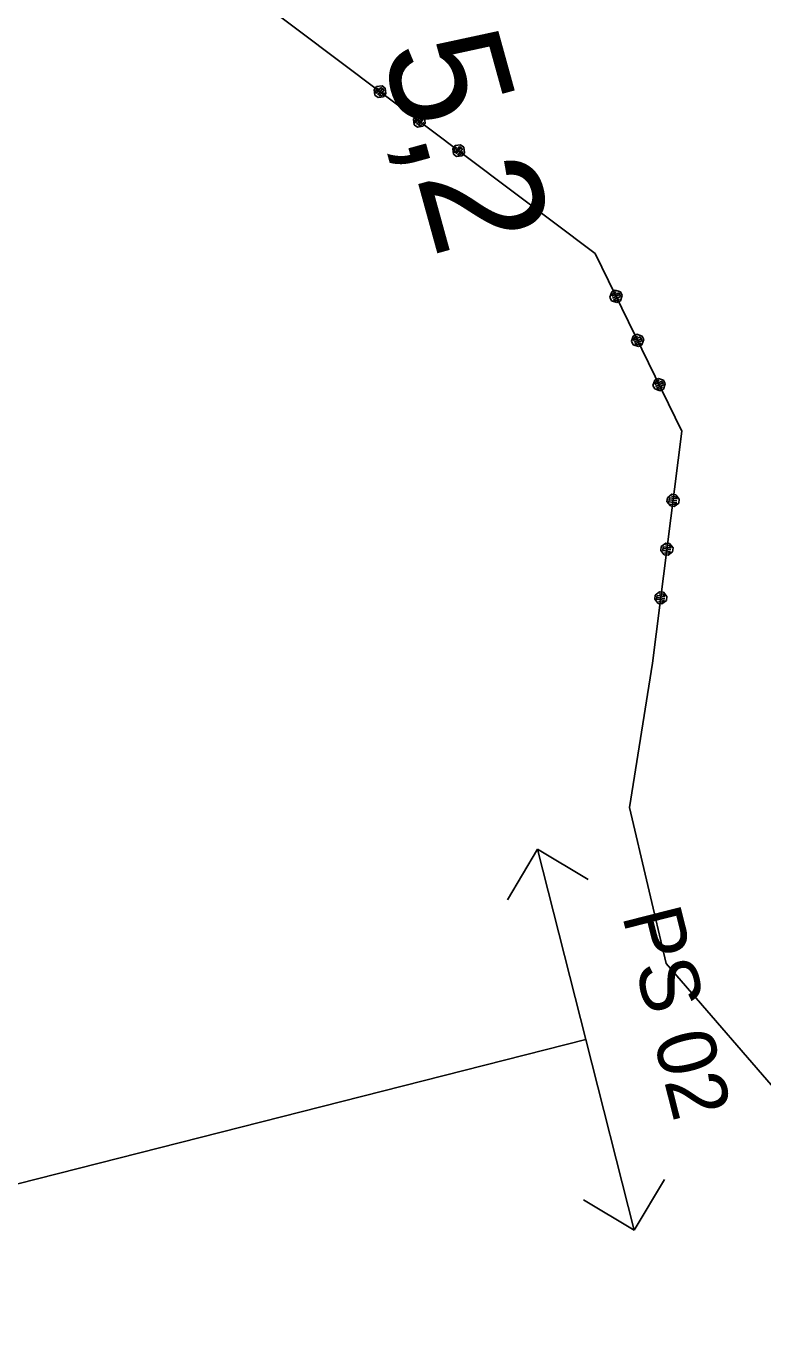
# Model space of a CAD drawing. Extents: x -866402 to -860377, y -1041908 to -1038598.
# Drawn here: x -864914.3 to -864876.8, y -1040968.6 to -1040902.1 of the extents above; entities that cross this region are included whole.
import ezdxf

# ---------------------------------------------------------------- set-up
doc = ezdxf.new("R2010")
doc.units = 0
for name, color, linetype in [('PS 02 trasa', 7, 'Continuous'), ('Vrstva 1', 7, 'Continuous'), ('Vrstva 7', 7, 'Continuous')]:
    doc.layers.add(name, color=color, linetype=linetype)

msp = doc.modelspace()

# ---------------------------------------------------------------- linework, layer by layer
at = {"layer": 'PS 02 trasa'}
for p, q in [((-864889.761, -1040946.519), (-864888.227, -1040943.941)), ((-864888.227, -1040943.941), (-864885.767, -1040953.634)), ((-864885.649, -1040945.476), (-864888.227, -1040943.941)), ((-864885.767, -1040953.634), (-864944.556, -1040968.557)), ((-864883.306, -1040963.327), (-864885.767, -1040953.634)), ((-864881.772, -1040960.749), (-864883.306, -1040963.327)), ((-864885.884, -1040961.792), (-864883.306, -1040963.327))]:
    msp.add_line(p, q, dxfattribs=at)
at = {"layer": 'Vrstva 1'}
for p, q in [((-864903.03, -1040900.28), (-864885.3, -1040913.62)), ((-864903.03, -1040900.28), (-864885.3, -1040913.62)), ((-864896.542, -1040905.286), (-864896.422, -1040905.126)), ((-864896.542, -1040905.286), (-864896.422, -1040905.126)), ((-864896.502, -1040905.566), (-864896.542, -1040905.286)), ((-864896.502, -1040905.566), (-864896.542, -1040905.286)), ((-864896.342, -1040905.186), (-864896.462, -1040905.346)), ((-864896.342, -1040905.186), (-864896.462, -1040905.346)), ((-864896.442, -1040905.486), (-864896.202, -1040905.166)), ((-864896.442, -1040905.486), (-864896.202, -1040905.166)), ((-864896.422, -1040905.126), (-864896.142, -1040905.086)), ((-864896.422, -1040905.126), (-864896.142, -1040905.086)), ((-864896.122, -1040905.227), (-864896.362, -1040905.546)), ((-864896.122, -1040905.227), (-864896.362, -1040905.546)), ((-864896.042, -1040905.287), (-864896.282, -1040905.606)), ((-864896.042, -1040905.287), (-864896.282, -1040905.606)), ((-864896.202, -1040905.166), (-864896.042, -1040905.287)), ((-864896.202, -1040905.166), (-864896.042, -1040905.287)), ((-864896.142, -1040905.086), (-864895.982, -1040905.207)), ((-864896.142, -1040905.086), (-864895.982, -1040905.207)), ((-864895.982, -1040905.207), (-864895.942, -1040905.487)), ((-864895.982, -1040905.207), (-864895.942, -1040905.487)), ((-864896.343, -1040905.686), (-864896.502, -1040905.566)), ((-864896.343, -1040905.686), (-864896.502, -1040905.566)), ((-864896.462, -1040905.346), (-864896.442, -1040905.486)), ((-864896.462, -1040905.346), (-864896.442, -1040905.486)), ((-864896.063, -1040905.647), (-864896.343, -1040905.686)), ((-864896.063, -1040905.647), (-864896.343, -1040905.686)), ((-864896.282, -1040905.606), (-864896.142, -1040905.586)), ((-864896.282, -1040905.606), (-864896.142, -1040905.586)), ((-864896.142, -1040905.586), (-864896.022, -1040905.427)), ((-864896.142, -1040905.586), (-864896.022, -1040905.427)), ((-864895.942, -1040905.487), (-864896.063, -1040905.647)), ((-864895.942, -1040905.487), (-864896.063, -1040905.647)), ((-864894.544, -1040906.789), (-864894.424, -1040906.629)), ((-864894.544, -1040906.789), (-864894.424, -1040906.629)), ((-864894.424, -1040906.629), (-864894.144, -1040906.59)), ((-864894.424, -1040906.629), (-864894.144, -1040906.59)), ((-864894.144, -1040906.59), (-864893.984, -1040906.71)), ((-864894.144, -1040906.59), (-864893.984, -1040906.71)), ((-864894.505, -1040907.069), (-864894.544, -1040906.789)), ((-864894.505, -1040907.069), (-864894.544, -1040906.789)), ((-864894.345, -1040907.189), (-864894.505, -1040907.069)), ((-864894.345, -1040907.189), (-864894.505, -1040907.069)), ((-864894.344, -1040906.689), (-864894.464, -1040906.849)), ((-864894.344, -1040906.689), (-864894.464, -1040906.849)), ((-864894.464, -1040906.849), (-864894.445, -1040906.989)), ((-864894.464, -1040906.849), (-864894.445, -1040906.989)), ((-864894.445, -1040906.989), (-864894.204, -1040906.669)), ((-864894.445, -1040906.989), (-864894.204, -1040906.669)), ((-864894.124, -1040906.73), (-864894.365, -1040907.049)), ((-864894.124, -1040906.73), (-864894.365, -1040907.049)), ((-864894.065, -1040907.15), (-864894.345, -1040907.189)), ((-864894.065, -1040907.15), (-864894.345, -1040907.189)), ((-864894.044, -1040906.79), (-864894.285, -1040907.109)), ((-864894.044, -1040906.79), (-864894.285, -1040907.109)), ((-864894.285, -1040907.109), (-864894.145, -1040907.09)), ((-864894.285, -1040907.109), (-864894.145, -1040907.09)), ((-864894.204, -1040906.669), (-864894.044, -1040906.79)), ((-864894.204, -1040906.669), (-864894.044, -1040906.79)), ((-864894.145, -1040907.09), (-864894.024, -1040906.93)), ((-864894.145, -1040907.09), (-864894.024, -1040906.93)), ((-864893.945, -1040906.99), (-864894.065, -1040907.15)), ((-864893.945, -1040906.99), (-864894.065, -1040907.15)), ((-864893.984, -1040906.71), (-864893.945, -1040906.99)), ((-864893.984, -1040906.71), (-864893.945, -1040906.99)), ((-864892.547, -1040908.292), (-864892.426, -1040908.132)), ((-864892.547, -1040908.292), (-864892.426, -1040908.132)), ((-864892.507, -1040908.572), (-864892.547, -1040908.292)), ((-864892.507, -1040908.572), (-864892.547, -1040908.292)), ((-864892.347, -1040908.692), (-864892.507, -1040908.572)), ((-864892.347, -1040908.692), (-864892.507, -1040908.572)), ((-864892.346, -1040908.192), (-864892.467, -1040908.352)), ((-864892.346, -1040908.192), (-864892.467, -1040908.352)), ((-864892.467, -1040908.352), (-864892.447, -1040908.492)), ((-864892.467, -1040908.352), (-864892.447, -1040908.492)), ((-864892.447, -1040908.492), (-864892.206, -1040908.173)), ((-864892.447, -1040908.492), (-864892.206, -1040908.173)), ((-864892.426, -1040908.132), (-864892.146, -1040908.093)), ((-864892.426, -1040908.132), (-864892.146, -1040908.093)), ((-864892.126, -1040908.233), (-864892.367, -1040908.552)), ((-864892.126, -1040908.233), (-864892.367, -1040908.552)), ((-864892.047, -1040908.293), (-864892.287, -1040908.612)), ((-864892.047, -1040908.293), (-864892.287, -1040908.612)), ((-864892.287, -1040908.612), (-864892.147, -1040908.593)), ((-864892.287, -1040908.612), (-864892.147, -1040908.593)), ((-864892.206, -1040908.173), (-864892.047, -1040908.293)), ((-864892.206, -1040908.173), (-864892.047, -1040908.293)), ((-864892.147, -1040908.593), (-864892.027, -1040908.433)), ((-864892.147, -1040908.593), (-864892.027, -1040908.433)), ((-864892.146, -1040908.093), (-864891.986, -1040908.213)), ((-864892.146, -1040908.093), (-864891.986, -1040908.213)), ((-864891.947, -1040908.493), (-864892.067, -1040908.653)), ((-864891.947, -1040908.493), (-864892.067, -1040908.653)), ((-864891.986, -1040908.213), (-864891.947, -1040908.493)), ((-864891.986, -1040908.213), (-864891.947, -1040908.493)), ((-864892.067, -1040908.653), (-864892.347, -1040908.692)), ((-864892.067, -1040908.653), (-864892.347, -1040908.692)), ((-864885.3, -1040913.62), (-864880.89, -1040922.66)), ((-864885.3, -1040913.62), (-864880.89, -1040922.66)), ((-864884.548, -1040915.844), (-864884.456, -1040915.577)), ((-864884.548, -1040915.844), (-864884.456, -1040915.577)), ((-864884.46, -1040916.024), (-864884.548, -1040915.844)), ((-864884.46, -1040916.024), (-864884.548, -1040915.844)), ((-864884.458, -1040915.801), (-864884.099, -1040915.625)), ((-864884.458, -1040915.801), (-864884.099, -1040915.625)), ((-864884.412, -1040915.667), (-864884.458, -1040915.801)), ((-864884.412, -1040915.667), (-864884.458, -1040915.801)), ((-864884.456, -1040915.577), (-864884.276, -1040915.489)), ((-864884.456, -1040915.577), (-864884.276, -1040915.489)), ((-864884.055, -1040915.715), (-864884.414, -1040915.89)), ((-864884.055, -1040915.715), (-864884.414, -1040915.89)), ((-864884.232, -1040915.579), (-864884.412, -1040915.667)), ((-864884.232, -1040915.579), (-864884.412, -1040915.667)), ((-864884.011, -1040915.805), (-864884.37, -1040915.98)), ((-864884.011, -1040915.805), (-864884.37, -1040915.98)), ((-864884.276, -1040915.489), (-864884.009, -1040915.581)), ((-864884.276, -1040915.489), (-864884.009, -1040915.581)), ((-864884.237, -1040916.026), (-864884.057, -1040915.939)), ((-864884.237, -1040916.026), (-864884.057, -1040915.939)), ((-864884.099, -1040915.625), (-864884.011, -1040915.805)), ((-864884.099, -1040915.625), (-864884.011, -1040915.805)), ((-864883.921, -1040915.761), (-864884.013, -1040916.029)), ((-864883.921, -1040915.761), (-864884.013, -1040916.029)), ((-864884.009, -1040915.581), (-864883.921, -1040915.761)), ((-864884.009, -1040915.581), (-864883.921, -1040915.761)), ((-864884.193, -1040916.116), (-864884.46, -1040916.024)), ((-864884.193, -1040916.116), (-864884.46, -1040916.024)), ((-864884.37, -1040915.98), (-864884.237, -1040916.026)), ((-864884.37, -1040915.98), (-864884.237, -1040916.026)), ((-864884.013, -1040916.029), (-864884.193, -1040916.116)), ((-864884.013, -1040916.029), (-864884.193, -1040916.116)), ((-864883.452, -1040918.091), (-864883.36, -1040917.824)), ((-864883.452, -1040918.091), (-864883.36, -1040917.824)), ((-864883.362, -1040918.047), (-864883.002, -1040917.872)), ((-864883.362, -1040918.047), (-864883.002, -1040917.872)), ((-864883.316, -1040917.914), (-864883.362, -1040918.047)), ((-864883.316, -1040917.914), (-864883.362, -1040918.047)), ((-864883.36, -1040917.824), (-864883.18, -1040917.736)), ((-864883.36, -1040917.824), (-864883.18, -1040917.736)), ((-864883.136, -1040917.826), (-864883.316, -1040917.914)), ((-864883.136, -1040917.826), (-864883.316, -1040917.914)), ((-864883.18, -1040917.736), (-864882.913, -1040917.828)), ((-864883.18, -1040917.736), (-864882.913, -1040917.828)), ((-864883.002, -1040917.872), (-864882.915, -1040918.052)), ((-864883.002, -1040917.872), (-864882.915, -1040918.052)), ((-864882.913, -1040917.828), (-864882.825, -1040918.008)), ((-864882.913, -1040917.828), (-864882.825, -1040918.008)), ((-864883.364, -1040918.271), (-864883.452, -1040918.091)), ((-864883.364, -1040918.271), (-864883.452, -1040918.091)), ((-864883.097, -1040918.363), (-864883.364, -1040918.271)), ((-864883.097, -1040918.363), (-864883.364, -1040918.271)), ((-864882.959, -1040917.962), (-864883.318, -1040918.137)), ((-864882.959, -1040917.962), (-864883.318, -1040918.137)), ((-864882.915, -1040918.052), (-864883.274, -1040918.227)), ((-864882.915, -1040918.052), (-864883.274, -1040918.227)), ((-864883.274, -1040918.227), (-864883.141, -1040918.273)), ((-864883.274, -1040918.227), (-864883.141, -1040918.273)), ((-864883.141, -1040918.273), (-864882.961, -1040918.186)), ((-864883.141, -1040918.273), (-864882.961, -1040918.186)), ((-864882.917, -1040918.275), (-864883.097, -1040918.363)), ((-864882.917, -1040918.275), (-864883.097, -1040918.363)), ((-864882.825, -1040918.008), (-864882.917, -1040918.275)), ((-864882.825, -1040918.008), (-864882.917, -1040918.275)), ((-864882.356, -1040920.338), (-864882.264, -1040920.071)), ((-864882.356, -1040920.338), (-864882.264, -1040920.071)), ((-864882.268, -1040920.518), (-864882.356, -1040920.338)), ((-864882.268, -1040920.518), (-864882.356, -1040920.338)), ((-864882.001, -1040920.61), (-864882.268, -1040920.518)), ((-864882.001, -1040920.61), (-864882.268, -1040920.518)), ((-864882.266, -1040920.294), (-864881.906, -1040920.119)), ((-864882.266, -1040920.294), (-864881.906, -1040920.119)), ((-864882.22, -1040920.161), (-864882.266, -1040920.294)), ((-864882.22, -1040920.161), (-864882.266, -1040920.294)), ((-864882.264, -1040920.071), (-864882.084, -1040919.983)), ((-864882.264, -1040920.071), (-864882.084, -1040919.983)), ((-864881.862, -1040920.209), (-864882.222, -1040920.384)), ((-864881.862, -1040920.209), (-864882.222, -1040920.384)), ((-864882.04, -1040920.073), (-864882.22, -1040920.161)), ((-864882.04, -1040920.073), (-864882.22, -1040920.161)), ((-864881.819, -1040920.299), (-864882.178, -1040920.474)), ((-864881.819, -1040920.299), (-864882.178, -1040920.474)), ((-864882.178, -1040920.474), (-864882.044, -1040920.52)), ((-864882.178, -1040920.474), (-864882.044, -1040920.52)), ((-864882.084, -1040919.983), (-864881.816, -1040920.075)), ((-864882.084, -1040919.983), (-864881.816, -1040920.075)), ((-864882.044, -1040920.52), (-864881.865, -1040920.432)), ((-864882.044, -1040920.52), (-864881.865, -1040920.432)), ((-864881.821, -1040920.522), (-864882.001, -1040920.61)), ((-864881.821, -1040920.522), (-864882.001, -1040920.61)), ((-864881.906, -1040920.119), (-864881.819, -1040920.299)), ((-864881.906, -1040920.119), (-864881.819, -1040920.299)), ((-864881.729, -1040920.255), (-864881.821, -1040920.522)), ((-864881.729, -1040920.255), (-864881.821, -1040920.522)), ((-864881.816, -1040920.075), (-864881.729, -1040920.255)), ((-864881.816, -1040920.075), (-864881.729, -1040920.255)), ((-864880.89, -1040922.66), (-864882.38, -1040934.48)), ((-864880.89, -1040922.66), (-864882.38, -1040934.48)), ((-864881.619, -1040926.052), (-864881.396, -1040925.878)), ((-864881.619, -1040926.052), (-864881.396, -1040925.878)), ((-864881.396, -1040925.878), (-864881.198, -1040925.903)), ((-864881.396, -1040925.878), (-864881.198, -1040925.903)), ((-864881.198, -1040925.903), (-864881.024, -1040926.127)), ((-864881.198, -1040925.903), (-864881.024, -1040926.127)), ((-864881.644, -1040926.25), (-864881.619, -1040926.052)), ((-864881.644, -1040926.25), (-864881.619, -1040926.052)), ((-864881.471, -1040926.473), (-864881.644, -1040926.25)), ((-864881.471, -1040926.473), (-864881.644, -1040926.25)), ((-864881.545, -1040926.263), (-864881.52, -1040926.064)), ((-864881.545, -1040926.263), (-864881.52, -1040926.064)), ((-864881.148, -1040926.313), (-864881.545, -1040926.263)), ((-864881.148, -1040926.313), (-864881.545, -1040926.263)), ((-864881.533, -1040926.163), (-864881.136, -1040926.213)), ((-864881.533, -1040926.163), (-864881.136, -1040926.213)), ((-864881.52, -1040926.064), (-864881.123, -1040926.114)), ((-864881.52, -1040926.064), (-864881.123, -1040926.114)), ((-864881.273, -1040926.499), (-864881.471, -1040926.473)), ((-864881.273, -1040926.499), (-864881.471, -1040926.473)), ((-864881.459, -1040926.374), (-864881.26, -1040926.399)), ((-864881.459, -1040926.374), (-864881.26, -1040926.399)), ((-864881.21, -1040926.002), (-864881.409, -1040925.977)), ((-864881.21, -1040926.002), (-864881.409, -1040925.977)), ((-864881.049, -1040926.325), (-864881.273, -1040926.499)), ((-864881.049, -1040926.325), (-864881.273, -1040926.499)), ((-864881.26, -1040926.399), (-864881.148, -1040926.313)), ((-864881.26, -1040926.399), (-864881.148, -1040926.313)), ((-864881.123, -1040926.114), (-864881.21, -1040926.002)), ((-864881.123, -1040926.114), (-864881.21, -1040926.002)), ((-864881.024, -1040926.127), (-864881.049, -1040926.325)), ((-864881.024, -1040926.127), (-864881.049, -1040926.325)), ((-864881.957, -1040928.73), (-864881.932, -1040928.532)), ((-864881.957, -1040928.73), (-864881.932, -1040928.532)), ((-864881.932, -1040928.532), (-864881.709, -1040928.359)), ((-864881.932, -1040928.532), (-864881.709, -1040928.359)), ((-864881.858, -1040928.743), (-864881.833, -1040928.544)), ((-864881.858, -1040928.743), (-864881.833, -1040928.544)), ((-864881.833, -1040928.544), (-864881.436, -1040928.595)), ((-864881.833, -1040928.544), (-864881.436, -1040928.595)), ((-864881.523, -1040928.483), (-864881.721, -1040928.458)), ((-864881.523, -1040928.483), (-864881.721, -1040928.458)), ((-864881.709, -1040928.359), (-864881.51, -1040928.384)), ((-864881.709, -1040928.359), (-864881.51, -1040928.384)), ((-864881.436, -1040928.595), (-864881.523, -1040928.483)), ((-864881.436, -1040928.595), (-864881.523, -1040928.483)), ((-864881.51, -1040928.384), (-864881.337, -1040928.607)), ((-864881.51, -1040928.384), (-864881.337, -1040928.607)), ((-864881.784, -1040928.954), (-864881.957, -1040928.73)), ((-864881.784, -1040928.954), (-864881.957, -1040928.73)), ((-864881.461, -1040928.793), (-864881.858, -1040928.743)), ((-864881.461, -1040928.793), (-864881.858, -1040928.743)), ((-864881.845, -1040928.644), (-864881.449, -1040928.694)), ((-864881.845, -1040928.644), (-864881.449, -1040928.694)), ((-864881.585, -1040928.979), (-864881.784, -1040928.954)), ((-864881.585, -1040928.979), (-864881.784, -1040928.954)), ((-864881.771, -1040928.855), (-864881.573, -1040928.88)), ((-864881.771, -1040928.855), (-864881.573, -1040928.88)), ((-864881.362, -1040928.805), (-864881.585, -1040928.979)), ((-864881.362, -1040928.805), (-864881.585, -1040928.979)), ((-864881.573, -1040928.88), (-864881.461, -1040928.793)), ((-864881.573, -1040928.88), (-864881.461, -1040928.793)), ((-864881.337, -1040928.607), (-864881.362, -1040928.805)), ((-864881.337, -1040928.607), (-864881.362, -1040928.805)), ((-864882.27, -1040931.211), (-864882.245, -1040931.012)), ((-864882.27, -1040931.211), (-864882.245, -1040931.012)), ((-864882.096, -1040931.434), (-864882.27, -1040931.211)), ((-864882.096, -1040931.434), (-864882.27, -1040931.211)), ((-864882.245, -1040931.012), (-864882.021, -1040930.839)), ((-864882.245, -1040931.012), (-864882.021, -1040930.839)), ((-864882.171, -1040931.223), (-864882.146, -1040931.025)), ((-864882.171, -1040931.223), (-864882.146, -1040931.025)), ((-864881.774, -1040931.273), (-864882.171, -1040931.223)), ((-864881.774, -1040931.273), (-864882.171, -1040931.223)), ((-864882.158, -1040931.124), (-864881.761, -1040931.174)), ((-864882.158, -1040931.124), (-864881.761, -1040931.174)), ((-864882.146, -1040931.025), (-864881.749, -1040931.075)), ((-864882.146, -1040931.025), (-864881.749, -1040931.075)), ((-864881.835, -1040930.963), (-864882.034, -1040930.938)), ((-864881.835, -1040930.963), (-864882.034, -1040930.938)), ((-864882.021, -1040930.839), (-864881.823, -1040930.864)), ((-864882.021, -1040930.839), (-864881.823, -1040930.864)), ((-864881.749, -1040931.075), (-864881.835, -1040930.963)), ((-864881.749, -1040931.075), (-864881.835, -1040930.963)), ((-864881.823, -1040930.864), (-864881.65, -1040931.087)), ((-864881.823, -1040930.864), (-864881.65, -1040931.087)), ((-864881.65, -1040931.087), (-864881.675, -1040931.286)), ((-864881.65, -1040931.087), (-864881.675, -1040931.286)), ((-864881.898, -1040931.459), (-864882.096, -1040931.434)), ((-864881.898, -1040931.459), (-864882.096, -1040931.434)), ((-864882.084, -1040931.335), (-864881.885, -1040931.36)), ((-864882.084, -1040931.335), (-864881.885, -1040931.36)), ((-864881.675, -1040931.286), (-864881.898, -1040931.459)), ((-864881.675, -1040931.286), (-864881.898, -1040931.459)), ((-864881.885, -1040931.36), (-864881.774, -1040931.273)), ((-864881.885, -1040931.36), (-864881.774, -1040931.273)), ((-864882.38, -1040934.48), (-864883.55, -1040941.82)), ((-864882.38, -1040934.48), (-864883.55, -1040941.82)), ((-864883.55, -1040941.82), (-864881.68, -1040949.76)), ((-864883.55, -1040941.82), (-864881.68, -1040949.76)), ((-864881.68, -1040949.76), (-864866.15, -1040967.76)), ((-864881.68, -1040949.76), (-864866.15, -1040967.76))]:
    msp.add_line(p, q, dxfattribs=at)

# ---------------------------------------------------------------- texts
at = {"layer": 'PS 02 trasa'}
msp.add_text('PS 02', height=3, rotation=284.24287, dxfattribs=at).set_placement((-864883.938, -1040947.304))
at = {"layer": 'Vrstva 7'}
msp.add_text('5,2', height=6, rotation=285.41487, dxfattribs=at).set_placement((-864896.186, -1040903.25))

doc.saveas('drawing.dxf')
